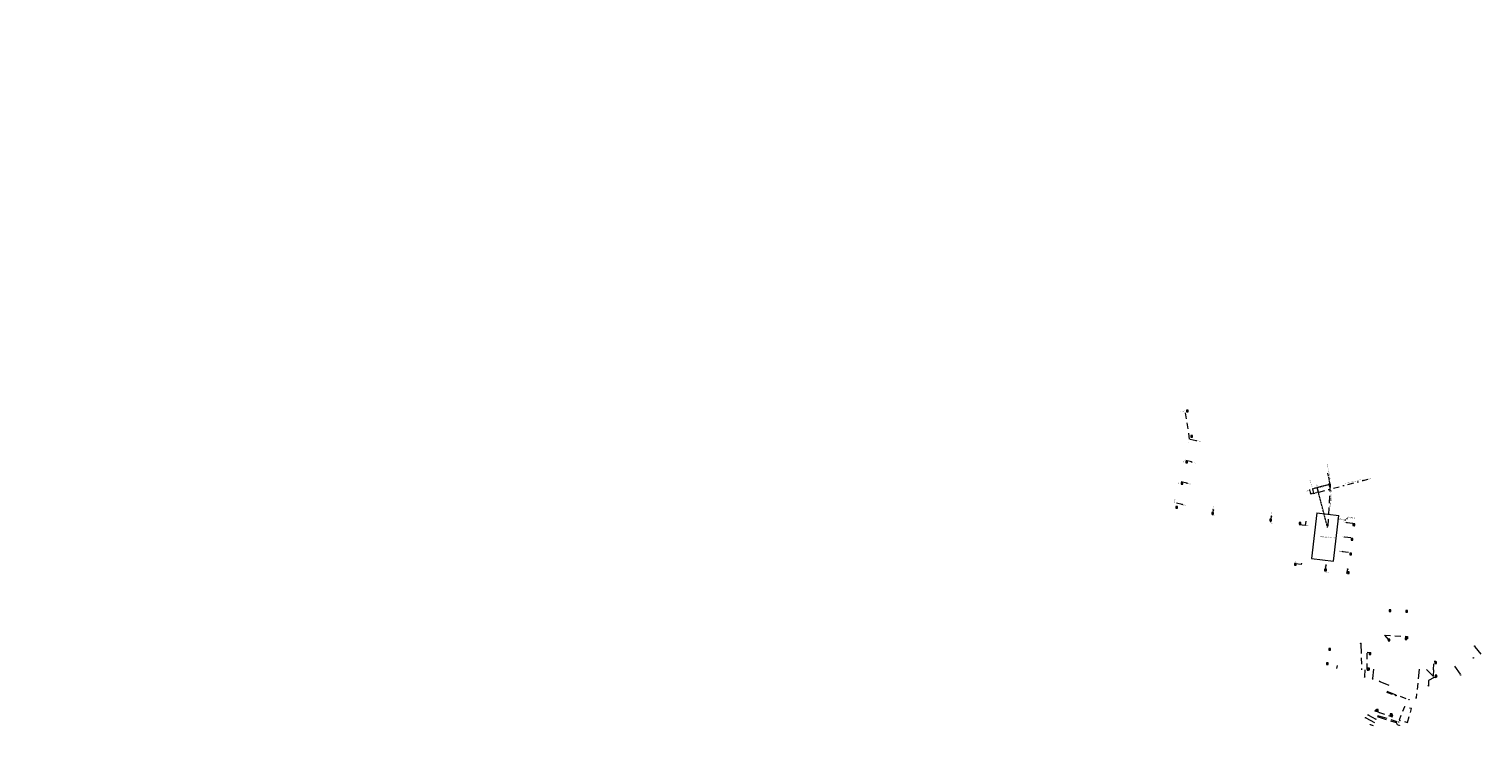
# Model space of a CAD drawing. Header units: inches. Extents: x 0 to 191500, y 0 to 342750.
# Tile 360 of 547: x 183852 to 184454, y 337920 to 338209. Entities that reach past the tile are written whole.
import ezdxf

# ---------------------------------------------------------------- set-up
doc = ezdxf.new("R2010")
doc.units = ezdxf.units.IN
doc.header["$MEASUREMENT"] = 0
for name, pattern in [('DASHDOT2', [0.5, 0.25, -0.125, 0, -0.125]), ('RI-GWA_HUISAANSLUITING', [23, 4, -1.8, 2.6, -1.8, 4.6, -1.8, 4.6, -1.8]), ('RI-HWA_HUISAANSLUITING', [4.8, 3, -1.8]), ('RI-HWA_KOLKAANSLUITING', [4.3, 2.5, -1.8]), ('RI-VWA_HUISAANSLUITING', [6.1, 2.5, -1.8, 0, -1.8]), ('STIPPELFIJN', [0.375, 0.25, -0.125])]:
    doc.linetypes.add(name, pattern=pattern)
doc.layers.get('0').update_dxf_attribs({"lineweight": 20})
for name, color, linetype, lineweight in [('ECW', 150, 'Continuous', 20), ('LOODLIJN', 11, 'STIPPELFIJN', 20), ('N-WE-RI-GWA_HUISAANSLUITING', 30, 'RI-GWA_HUISAANSLUITING', 20), ('N-WE-RI-GWA_RIOOLPUT_ONTSTOPPINGSPUT-G', 30, 'Continuous', 20), ('N-WE-RI-HWA-MAATVOERING-T25', 151, 'Continuous', 20), ('N-WE-RI-HWA_HUISAANSLUITING', 150, 'RI-HWA_HUISAANSLUITING', 20), ('N-WE-RI-HWA_INFILTRATIE', 4, 'Continuous', 20), ('N-WE-RI-HWA_KOLK-S', 150, 'Continuous', 20), ('N-WE-RI-HWA_KOLKAANSLUITING', 150, 'RI-HWA_KOLKAANSLUITING', 20), ('N-WE-RI-HWA_KOLKAANSLUITING_PVC_125-G', 150, 'RI-HWA_KOLKAANSLUITING', 20), ('N-WE-RI-INLAAT', 7, 'Continuous', 20), ('N-WE-RI-VWA-MAATVOERING-T25', 30, 'Continuous', 20), ('N-WE-RI-VWA_HUISAANSLUITING', 20, 'RI-VWA_HUISAANSLUITING', 20), ('N-WE-RI-VWA_RIOOLPUT_ONTSTOPPINGSPUT-G', 30, 'Continuous', 20), ('Tekst algemeen', 7, 'Continuous', 20)]:
    doc.layers.add(name, color=color, linetype=linetype, lineweight=lineweight)
doc.styles.add('ISO', font='isocpeur.ttf', dxfattribs={"height": 2.5})
picture_1 = doc.add_image_def('image1.ecw', size_in_pixel=(220000, 285000))

# ---------------------------------------------------------------- blocks, each defined once
blk = doc.blocks.new('A$C2C270354')
h = blk.add_hatch(color=256)
h.dxf.hatch_style = 1
edge = h.paths.add_edge_path()
edge.add_arc((0, 0), 0.1, 0, 360)
blk.add_circle((0, 0), 0.1)

msp = doc.modelspace()

# ---------------------------------------------------------------- hatches: boundary and pattern name
at = {"layer": 'LOODLIJN'}
for points in [[(184389.42189, 338020.01866), (184389.37643, 338020.19313), (184389.33096, 338020.36761), (184390.21871, 338020.4126)], [(184382.76223, 338016.77993), (184382.69688, 338016.76292), (184382.63152, 338016.74591), (184382.76223, 338016.51178)], [(184389.27281, 338003.49798), (184389.44729, 338003.54344), (184389.62176, 338003.5889), (184389.66676, 338002.70116)]]:
    msp.add_hatch(color=256, dxfattribs=at).paths.add_polyline_path(points)
at = {"layer": 'N-WE-RI-HWA-MAATVOERING-T25'}
msp.add_hatch(color=256, dxfattribs=at).paths.add_polyline_path([(184390.41034, 338020.70665), (184390.39333, 338020.77201), (184390.37632, 338020.83737), (184390.14219, 338020.70665)])

# ---------------------------------------------------------------- linework, layer by layer
at = {"layer": 'LOODLIJN'}
for p, q in [((184390.21871, 338020.4126), (184383.3965, 338018.63497)), ((184390.21871, 338020.4126), (184390.69779, 338018.57399)), ((184382.76223, 338016.51178), (184382.28467, 338018.34527)), ((184382.63152, 338016.74591), (184382.69688, 338016.76292)), ((184382.76223, 338016.51178), (184382.63152, 338016.74591)), ((184383.87558, 338016.79636), (184382.75973, 338016.50753)), ((184389.66676, 338002.70116), (184385.38027, 338019.15187))]:
    msp.add_line(p, q, dxfattribs=at)
at = {"layer": 'N-WE-RI-GWA_HUISAANSLUITING'}
for p, q in [((184403.4172, 337954.58498), (184403.70139, 337943.81422)), ((184453.25099, 337950.26423, 36.8761), (184450.58839, 337953.51263, 1.27153)), ((184405.03008, 337943.88183), (184404.96896, 337941.03248)), ((184408.6985, 337944.0685, 37.5405), (184408.2801, 337940.16802, 1.09718)), ((184427.58633, 337944.07462), (184426.32729, 337932.30304)), ((184430.64006, 337943.9263, 37.21706), (184433.78917, 337940.71409, 37.21706)), ((184442.23027, 337945.27045, 37.00243), (184444.64718, 337941.83961, 1.18207)), ((184415.16656, 337937.37567, 37.45007), (184411.28683, 337938.97375, 1.29258)), ((184431.43453, 337939.43709, 37.21706), (184431.39082, 337937.38169, 37.21706)), ((184433.78917, 337940.71409, 37.21706), (184431.43453, 337939.43709, 37.21706)), ((184414.21268, 337934.94976, 37.43486), (184423.21104, 337931.5501, 0.51558)), ((184406.58712, 337925.09327, 10.43437), (184409.67805, 337923.41725, 37.36255)), ((184410.11713, 337924.53392, 37.36955), (184418.05231, 337921.97245, -0.12545)), ((184410.30008, 337924.9992, 37.37247), (184418.89419, 337922.28866, 0.49138)), ((184405.4954, 337923.91472, 1.31916), (184409.12919, 337922.02141, 37.3538)), ((184408.59864, 337920.67209, 37.34534), (184407.39687, 337921.1095)), ((184409.89238, 337923.33214, 37.495), (184409.67805, 337923.41725, 37.36255)), ((184418.05231, 337921.97245, -0.12545), (184418.44285, 337921.14428, -0.12545)), ((184418.44285, 337921.14428, -0.12545), (184419.19183, 337920.93266, -0.12545))]:
    msp.add_line(p, q, dxfattribs=at)
at = {"layer": 'N-WE-RI-GWA_RIOOLPUT_ONTSTOPPINGSPUT-G'}
for p, q in [((184403.50337, 337954.77826), (184403.32312, 337954.6916)), ((184403.36991, 337954.82506), (184403.45657, 337954.6448)), ((184450.58343, 337953.67197), (184450.40318, 337953.58531)), ((184450.44997, 337953.71877), (184450.53663, 337953.53852)), ((184405.05587, 337940.92585), (184404.87562, 337940.83919)), ((184404.92242, 337940.97265), (184405.00907, 337940.79239)), ((184408.35521, 337940.0621), (184408.17496, 337939.97545)), ((184408.22176, 337940.1089), (184408.30841, 337939.92865)), ((184411.23826, 337939.07421), (184411.05801, 337938.98755)), ((184411.1048, 337939.12101), (184411.19146, 337938.94076)), ((184431.47775, 337937.27505, 37.21706), (184431.2975, 337937.18839, 37.21706)), ((184431.3443, 337937.32185, 37.21706), (184431.43095, 337937.1416, 37.21706)), ((184444.82369, 337941.76032, -0.09824), (184444.64344, 337941.67366, -0.09824)), ((184444.69024, 337941.80711, -0.09824), (184444.77689, 337941.62686, -0.09824)), ((184423.44148, 337931.54042, -0.06014), (184423.26123, 337931.45376, -0.06014)), ((184423.30803, 337931.58722, -0.06014), (184423.39468, 337931.40696, -0.06014)), ((184426.39867, 337932.19754), (184426.21842, 337932.11089)), ((184426.26521, 337932.24434), (184426.35187, 337932.06409)), ((184406.54539, 337925.2081, 9.28558), (184406.36514, 337925.12144, 9.28558)), ((184406.41193, 337925.2549, 9.28558), (184406.49859, 337925.07465, 9.28558)), ((184405.4525, 337924.02736), (184405.27225, 337923.9407)), ((184405.31904, 337924.07415), (184405.4057, 337923.8939)), ((184407.48699, 337921.15283), (184407.30674, 337921.06617)), ((184407.35354, 337921.19962), (184407.44019, 337921.01937)), ((184419.12737, 337922.28687, -0.12253), (184418.94712, 337922.20021, -0.12253)), ((184418.99392, 337922.33366, -0.12253), (184419.08057, 337922.15341, -0.12253)), ((184419.42631, 337920.93521, -0.12545), (184419.24606, 337920.84855, -0.12545)), ((184419.29286, 337920.98201, -0.12545), (184419.37951, 337920.80175, -0.12545))]:
    msp.add_line(p, q, dxfattribs=at)
for centre in [(184403.41324, 337954.73493), (184450.4933, 337953.62864), (184404.96574, 337940.88252), (184408.26508, 337940.01877), (184411.14813, 337939.03088), (184431.38763, 337937.23172, 37.21706), (184444.73357, 337941.71699, -0.09824), (184423.35136, 337931.49709, -0.06014), (184426.30854, 337932.15421), (184406.45526, 337925.16477, 9.28558), (184405.36237, 337923.98403), (184407.39687, 337921.1095), (184419.03724, 337922.24354, -0.12253), (184419.33618, 337920.89188, -0.12545)]:
    msp.add_circle(centre, 0.1, dxfattribs=at)
at = {"layer": 'N-WE-RI-HWA-MAATVOERING-T25'}
for p, q in [((184390.14219, 338020.70665), (184390.70287, 338020.85256)), ((184390.14219, 338020.70665), (184390.37632, 338020.83737)), ((184390.14219, 338020.70665), (184390.41034, 338020.70665)), ((184390.37632, 338020.83737), (184390.39333, 338020.77201)), ((184390.41034, 338020.70665), (184390.39333, 338020.77201))]:
    msp.add_line(p, q, dxfattribs=at)
at = {"layer": 'N-WE-RI-HWA_HUISAANSLUITING'}
for p, q in [((184390.76067, 338020.54803), (184389.66676, 338002.70116)), ((184390.04918, 338023.92269), (184389.80318, 338025.2136)), ((184390.47974, 338022.099), (184390.17219, 338023.49236)), ((184390.76067, 338020.54803), (184390.52074, 338021.81211)), ((184397.92106, 338006.53713), (184397.70164, 338006.5652)), ((184397.75733, 338006.06914), (184397.81241, 338006.55103))]:
    msp.add_line(p, q, dxfattribs=at)
at = {"layer": 'N-WE-RI-HWA_INFILTRATIE'}
for p, q in [((184385.24173, 338008.73332), (184383.0259, 337989.79878)), ((184385.24173, 338008.73332), (184394.36675, 338007.65131)), ((184392.12198, 337988.72021), (184394.36675, 338007.65131)), ((184383.0259, 337989.79878), (184392.12198, 337988.72021))]:
    msp.add_line(p, q, dxfattribs=at)
at = {"layer": 'N-WE-RI-HWA_KOLK-S'}
for p, q in [((184331.33401, 338051.19298), (184331.33251, 338050.49653)), ((184331.33251, 338050.49653), (184332.03046, 338051.19149)), ((184331.33251, 338050.49653), (184332.02896, 338050.49503)), ((184331.33401, 338051.19298), (184332.02896, 338050.49503)), ((184332.03046, 338051.19149), (184331.33401, 338051.19298)), ((184332.02896, 338050.49503), (184332.03046, 338051.19149)), ((184333.10631, 338040.75608), (184333.10481, 338040.05963)), ((184333.10481, 338040.05963), (184333.80276, 338040.75458)), ((184333.10481, 338040.05963), (184333.80126, 338040.05813)), ((184333.10631, 338040.75608), (184333.80126, 338040.05813)), ((184333.80276, 338040.75458), (184333.10631, 338040.75608)), ((184333.80126, 338040.05813), (184333.80276, 338040.75458)), ((184331.06308, 338030.09524), (184331.06158, 338029.39879)), ((184331.06158, 338029.39879), (184331.75953, 338030.09374)), ((184331.06158, 338029.39879), (184331.75803, 338029.39729)), ((184331.06308, 338030.09524), (184331.75803, 338029.39729)), ((184331.75953, 338030.09374), (184331.06308, 338030.09524)), ((184331.75803, 338029.39729), (184331.75953, 338030.09374)), ((184329.12003, 338021.26934), (184329.11853, 338020.57289)), ((184329.11853, 338020.57289), (184329.81648, 338021.26785)), ((184329.11853, 338020.57289), (184329.81499, 338020.5714)), ((184329.12003, 338021.26934), (184329.81499, 338020.5714)), ((184329.81648, 338021.26785), (184329.12003, 338021.26934)), ((184329.81499, 338020.5714), (184329.81648, 338021.26785)), ((184326.92297, 338011.32244), (184326.92147, 338010.62599)), ((184326.92147, 338010.62599), (184327.61942, 338011.32095)), ((184326.92147, 338010.62599), (184327.61793, 338010.62449)), ((184326.92297, 338011.32244), (184327.61793, 338010.62449)), ((184327.61942, 338011.32095), (184326.92297, 338011.32244)), ((184327.61793, 338010.62449), (184327.61942, 338011.32095)), ((184341.7637, 338008.85927), (184341.7622, 338008.16282)), ((184341.7622, 338008.16282), (184342.46015, 338008.85777)), ((184341.7637, 338008.85927), (184342.45865, 338008.16132)), ((184342.46015, 338008.85777), (184341.7637, 338008.85927)), ((184342.45865, 338008.16132), (184342.46015, 338008.85777)), ((184341.7622, 338008.16282), (184342.45865, 338008.16132)), ((184365.79139, 338006.14931), (184365.7899, 338005.45286)), ((184365.7899, 338005.45286), (184366.48784, 338006.14782)), ((184365.7899, 338005.45286), (184366.48635, 338005.45136)), ((184365.79139, 338006.14931), (184366.48635, 338005.45136)), ((184366.48784, 338006.14782), (184365.79139, 338006.14931)), ((184366.48635, 338005.45136), (184366.48784, 338006.14782)), ((184377.90938, 338004.80108), (184377.90788, 338004.10463)), ((184377.90788, 338004.10463), (184378.60583, 338004.79959)), ((184377.90788, 338004.10463), (184378.60433, 338004.10313)), ((184377.90938, 338004.80108), (184378.60433, 338004.10313)), ((184378.60583, 338004.79959), (184377.90938, 338004.80108)), ((184378.60433, 338004.10313), (184378.60583, 338004.79959)), ((184400.1751, 338004.26391), (184400.17361, 338003.56745)), ((184400.17361, 338003.56745), (184400.87155, 338004.26241)), ((184400.17361, 338003.56745), (184400.87006, 338003.56596)), ((184400.1751, 338004.26391), (184400.87006, 338003.56596)), ((184400.87155, 338004.26241), (184400.1751, 338004.26391)), ((184400.87006, 338003.56596), (184400.87155, 338004.26241)), ((184399.42202, 337998.08573), (184399.42052, 337997.38927)), ((184399.42052, 337997.38927), (184400.11847, 337998.08423)), ((184399.42052, 337997.38927), (184400.11698, 337997.38778)), ((184399.42202, 337998.08573), (184400.11698, 337997.38778)), ((184400.11847, 337998.08423), (184399.42202, 337998.08573)), ((184400.11698, 337997.38778), (184400.11847, 337998.08423)), ((184398.80179, 337992.04039), (184398.8003, 337991.34394)), ((184398.8003, 337991.34394), (184399.49825, 337992.0389)), ((184398.8003, 337991.34394), (184399.49675, 337991.34244)), ((184398.80179, 337992.04039), (184399.49675, 337991.34244)), ((184399.49825, 337992.0389), (184398.80179, 337992.04039)), ((184399.49675, 337991.34244), (184399.49825, 337992.0389)), ((184375.99779, 337987.80626), (184375.99629, 337987.10981)), ((184375.99629, 337987.10981), (184376.69424, 337987.80477)), ((184375.99629, 337987.10981), (184376.69275, 337987.10831)), ((184375.99779, 337987.80626), (184376.69275, 337987.10831)), ((184376.69424, 337987.80477), (184375.99779, 337987.80626)), ((184376.69275, 337987.10831), (184376.69424, 337987.80477)), ((184388.45174, 337985.42644), (184388.45024, 337984.72998)), ((184388.45024, 337984.72998), (184389.14819, 337985.42494)), ((184388.45024, 337984.72998), (184389.14669, 337984.72849)), ((184388.45174, 337985.42644), (184389.14669, 337984.72849)), ((184389.14819, 337985.42494), (184388.45174, 337985.42644)), ((184389.14669, 337984.72849), (184389.14819, 337985.42494)), ((184397.91575, 337984.31214), (184397.91425, 337983.61569)), ((184397.91425, 337983.61569), (184398.6122, 337984.31065)), ((184397.91425, 337983.61569), (184398.61071, 337983.61419)), ((184397.91575, 337984.31214), (184398.61071, 337983.61419)), ((184398.6122, 337984.31065), (184397.91575, 337984.31214)), ((184398.61071, 337983.61419), (184398.6122, 337984.31065)), ((184415.10631, 337968.70452), (184415.10481, 337968.00807)), ((184415.10481, 337968.00807), (184415.80276, 337968.70303)), ((184415.10481, 337968.00807), (184415.80126, 337968.00658)), ((184415.10631, 337968.70452), (184415.80126, 337968.00658)), ((184415.80276, 337968.70303), (184415.10631, 337968.70452)), ((184415.80126, 337968.00658), (184415.80276, 337968.70303)), ((184421.99814, 337968.41009), (184421.99664, 337967.71364)), ((184421.99664, 337967.71364), (184422.69459, 337968.40859)), ((184421.99664, 337967.71364), (184422.6931, 337967.71214)), ((184421.99814, 337968.41009), (184422.6931, 337967.71214)), ((184422.69459, 337968.40859), (184421.99814, 337968.41009)), ((184422.6931, 337967.71214), (184422.69459, 337968.40859)), ((184414.68723, 337956.48739), (184414.68573, 337955.79093)), ((184414.68573, 337955.79093), (184415.38368, 337956.48589)), ((184414.68573, 337955.79093), (184415.38218, 337955.78944)), ((184414.68723, 337956.48739), (184415.38218, 337955.78944)), ((184415.38368, 337956.48589), (184414.68723, 337956.48739)), ((184415.38218, 337955.78944), (184415.38368, 337956.48589)), ((184421.76735, 337957.10817), (184421.76585, 337956.41172)), ((184421.76585, 337956.41172), (184422.4638, 337957.10668)), ((184421.76585, 337956.41172), (184422.4623, 337956.41022)), ((184421.76735, 337957.10817), (184422.4623, 337956.41022)), ((184422.4638, 337957.10668), (184421.76735, 337957.10817)), ((184422.4623, 337956.41022), (184422.4638, 337957.10668)), ((184390.12759, 337952.63924), (184390.12609, 337951.94278)), ((184390.12609, 337951.94278), (184390.82404, 337952.63774)), ((184390.12609, 337951.94278), (184390.82255, 337951.94129)), ((184390.12759, 337952.63924), (184390.82255, 337951.94129)), ((184390.82404, 337952.63774), (184390.12759, 337952.63924)), ((184390.82255, 337951.94129), (184390.82404, 337952.63774)), ((184406.90867, 337950.83783), (184406.90717, 337950.14138)), ((184406.90717, 337950.14138), (184407.60512, 337950.83634)), ((184406.90717, 337950.14138), (184407.60363, 337950.13988)), ((184406.90867, 337950.83783), (184407.60363, 337950.13988)), ((184407.60512, 337950.83634), (184406.90867, 337950.83783)), ((184407.60363, 337950.13988), (184407.60512, 337950.83634)), ((184389.25025, 337946.67906), (184389.24876, 337945.9826)), ((184389.24876, 337945.9826), (184389.94671, 337946.67756)), ((184389.24876, 337945.9826), (184389.94521, 337945.98111)), ((184389.25025, 337946.67906), (184389.94521, 337945.98111)), ((184389.94671, 337946.67756), (184389.25025, 337946.67906)), ((184389.94521, 337945.98111), (184389.94671, 337946.67756)), ((184406.29325, 337944.53162), (184406.29175, 337943.83517)), ((184406.29175, 337943.83517), (184406.9897, 337944.53013)), ((184406.29175, 337943.83517), (184406.9882, 337943.83367)), ((184406.29325, 337944.53162), (184406.9882, 337943.83367)), ((184406.9897, 337944.53013), (184406.29325, 337944.53162)), ((184406.9882, 337943.83367), (184406.9897, 337944.53013)), ((184434.00745, 337947.17265), (184434.00596, 337946.47619)), ((184434.00596, 337946.47619), (184434.70391, 337947.17115)), ((184434.00596, 337946.47619), (184434.70241, 337946.4747)), ((184434.00745, 337947.17265), (184434.70241, 337946.4747)), ((184434.70391, 337947.17115), (184434.00745, 337947.17265)), ((184434.70241, 337946.4747), (184434.70391, 337947.17115)), ((184434.17399, 337941.55332), (184434.17249, 337940.85686)), ((184434.17249, 337940.85686), (184434.87044, 337941.55182)), ((184434.17249, 337940.85686), (184434.86895, 337940.85537)), ((184434.17399, 337941.55332), (184434.86895, 337940.85537)), ((184434.87044, 337941.55182), (184434.17399, 337941.55332)), ((184434.86895, 337940.85537), (184434.87044, 337941.55182)), ((184409.83581, 337927.38384), (184409.83432, 337926.68739)), ((184409.83432, 337926.68739), (184410.53227, 337927.38234)), ((184409.83432, 337926.68739), (184410.53077, 337926.68589)), ((184409.83581, 337927.38384), (184410.53077, 337926.68589)), ((184410.53227, 337927.38234), (184409.83581, 337927.38384)), ((184410.53077, 337926.68589), (184410.53227, 337927.38234)), ((184415.62148, 337925.58882), (184415.61999, 337924.89237)), ((184415.61999, 337924.89237), (184416.31794, 337925.58733)), ((184415.61999, 337924.89237), (184416.31644, 337924.89087)), ((184415.62148, 337925.58882), (184416.31644, 337924.89087)), ((184416.31794, 337925.58733), (184415.62148, 337925.58882)), ((184416.31644, 337924.89087), (184416.31794, 337925.58733))]:
    msp.add_line(p, q, dxfattribs=at)
at = {"layer": 'N-WE-RI-HWA_KOLKAANSLUITING'}
for p, q in [((184413.21651, 337958.10252, 37.466), (184414.82911, 337956.15686)), ((184413.21651, 337958.10252, 37.466), (184422.79858, 337957.6436)), ((184422.78622, 337956.68444), (184422.32558, 337956.70212)), ((184422.79858, 337957.6436), (184422.78622, 337956.68444)), ((184406.09202, 337943.93587), (184405.98977, 337951.10849)), ((184405.98977, 337951.10849), (184407.39391, 337951.04494)), ((184407.39391, 337951.04494), (184407.3409, 337950.6676)), ((184393.532, 337944.396), (184393.79008, 337945.60466)), ((184406.09202, 337943.93587), (184406.09756, 337943.67039)), ((184406.09756, 337943.67039), (184406.59574, 337943.68326)), ((184406.59574, 337943.68326), (184406.61357, 337944.01249)), ((184433.43609, 337943.7905, 37.15565), (184433.29138, 337940.73616)), ((184433.43609, 337943.7905, 37.15565), (184433.70968, 337947.4236)), ((184433.70968, 337947.4236), (184434.4052, 337947.41887)), ((184434.4052, 337947.41887), (184434.37834, 337946.98335)), ((184433.29138, 337940.73616), (184434.45036, 337940.6198)), ((184434.45036, 337940.6198), (184434.51119, 337940.99443, 13.17494)), ((184414.08852, 337934.634, 37.43288), (184417.78638, 337933.22503, 37.43288)), ((184409.37561, 337926.73904), (184409.5843, 337927.36006)), ((184410.7943, 337926.25188), (184409.37561, 337926.73904)), ((184409.5843, 337927.36006), (184410.09948, 337927.1691)), ((184410.7943, 337926.25188), (184416.34722, 337924.38909)), ((184410.99741, 337926.2285, 37.495), (184411.17957, 337926.16982)), ((184416.63168, 337925.21589), (184416.23113, 337925.3504)), ((184416.34722, 337924.38909), (184416.63168, 337925.21589))]:
    msp.add_line(p, q, dxfattribs=at)
at = {"layer": 'N-WE-RI-HWA_KOLKAANSLUITING', "flags": 128}
msp.add_lwpolyline([(184422.7419, 337922.06765), (184424.36804, 337927.80081), (184421.52, 337928.576), (184419.29898, 337923.04419), (184422.7419, 337922.06765)], dxfattribs=at)
at = {"layer": 'N-WE-RI-HWA_KOLKAANSLUITING'}
msp.add_circle((184417.92655, 337933.17162, 37.43288), 0.15, dxfattribs=at)
at = {"layer": 'N-WE-RI-HWA_KOLKAANSLUITING_PVC_125-G'}
for p, q in [((184332.56419, 338039.1885), (184330.81887, 338050.58799)), ((184335.29898, 338038.58771), (184332.56419, 338039.1885)), ((184333.37971, 338029.79474), (184330.64493, 338030.39553)), ((184331.46045, 338021.00176), (184328.53032, 338021.64547)), ((184329.54118, 338012.20879), (184326.61103, 338012.85239)), ((184342.32691, 338009.98887), (184342.07696, 338007.80311)), ((184366.32946, 338007.32427), (184366.01451, 338004.54204)), ((184380.39414, 338003.5166), (184377.71166, 338003.81689)), ((184380.61163, 338005.30341), (184380.39414, 338003.5166)), ((184396.78675, 338005.82588), (184396.75867, 338005.60646)), ((184397.25473, 338005.66215), (184396.77285, 338005.71723)), ((184397.58543, 338004.73663), (184400.56652, 338004.4004)), ((184396.74954, 337998.79514), (184399.92938, 337998.4365)), ((184395.89973, 337992.75463), (184399.27831, 337992.37357)), ((184378.75139, 337987.37538), (184376.37174, 337987.68724)), ((184378.81027, 337987.8719), (184378.75139, 337987.37538)), ((184388.94225, 337987.21319), (184388.55367, 337983.93615)), ((184397.68126, 337983.62162), (184397.97158, 337985.45999))]:
    msp.add_line(p, q, dxfattribs=at)
at = {"layer": 'N-WE-RI-VWA-MAATVOERING-T25'}
msp.add_line((184404.36574, 338022.13451), (184406.49443, 338022.68436), dxfattribs=at)
at = {"layer": 'N-WE-RI-VWA_HUISAANSLUITING'}
for p, q in [((184386.05288, 338017.36369), (184404.36574, 338022.13451)), ((184383.3965, 338018.63497), (184383.87558, 338016.79636)), ((184383.87558, 338016.79636), (184384.35939, 338016.92255)), ((184384.64973, 338016.99808), (184385.13363, 338017.12395)), ((184385.7627, 338017.28758), (184385.2788, 338017.16171)), ((184385.2835, 338019.12666), (184385.76258, 338017.28805))]:
    msp.add_line(p, q, dxfattribs=at)
at = {"layer": 'N-WE-RI-VWA_RIOOLPUT_ONTSTOPPINGSPUT-G'}
for p, q in [((184383.96766, 338016.75736), (184383.7835, 338016.83537)), ((184383.91459, 338016.88844), (184383.83658, 338016.70428)), ((184385.85465, 338017.24904), (184385.6705, 338017.32705)), ((184385.80158, 338017.38013), (184385.72357, 338017.19597))]:
    msp.add_line(p, q, dxfattribs=at)
for centre in [(184383.87558, 338016.79636), (184385.76258, 338017.28805)]:
    msp.add_circle(centre, 0.1, dxfattribs=at)

# ---------------------------------------------------------------- block references
at = {"layer": 'N-WE-RI-INLAAT', "rotation": 0.06357443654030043}
for p in [(184335.29898, 338038.58771), (184333.37971, 338029.79474), (184331.46045, 338021.00176), (184404.36574, 338022.13451), (184329.54118, 338012.20879), (184342.32691, 338009.98887), (184366.32946, 338007.32427), (184397.58543, 338004.73663), (184396.74954, 337998.79514), (184395.89973, 337992.75463), (184388.94225, 337987.21319), (184397.97158, 337985.45999), (184449.9721, 337948.77848, 36.91369)]:
    msp.add_blockref('A$C2C270354', p, dxfattribs=at)

# ---------------------------------------------------------------- texts
at = {"layer": 'N-WE-RI-HWA-MAATVOERING-T25', "char_height": 0.3, "attachment_point": 1, "style": 'ISO'}
for s, insert, width, rotation in [('{\\fArial|b0|i0|c0|p34;12.00m1}', (184328.81342, 338050.68095), 5.7027048, 14.3239493), ('{\\fArial|b0|i0|c0|p34;3.00m1}', (184332.02473, 338037.70818), 8.9902052, 78.1933578), ('{\\fArial|b0|i0|c0|p34;27.80m1}', (184335.48788, 338038.68842), 5.7027048, 348.96450934), ('{\\fArial|b0|i0|c0|p34;2.80m1}', (184329.81423, 338029.04776), 8.9902052, 78.1933578), ('{\\fArial|b0|i0|c0|p34;18.80m1}', (184333.73666, 338029.85071), 5.7027048, 348.96450934), ('{\\fArial|b0|i0|c0|p34;3.00m1}', (184327.75397, 338020.41829), 8.9902052, 78.1933578), ('{\\fArial|b0|i0|c0|p34;9.80m1}', (184331.7321, 338021.0912), 5.7027048, 348.96450934), ('0.50m1', (184390.32276, 338022.22886), 2.373426, 285.00722369), ('{\\fArial|b0|i0|c0|p34;3.00m1}', (184326.03196, 338012.90284), 8.9902052, 78.1933578), ('{\\fArial|b0|i0|c0|p34;0.80m1}', (184329.82974, 338012.26779), 5.7027048, 348.96450934), ('38.65m1', (184342.11594, 338010.08105), 20.3045029, 84.24248165), ('14.50m1', (184366.21272, 338007.55228), 20.3045029, 84.24248165), ('2.20m1', (184342.16123, 338007.72157), 11.2197198, 355.10872079), ('2.80m1', (184366.15936, 338004.52874), 11.2197198, 352.83433686), ('18.40m1', (184395.84603, 338005.09354), 14.6484434, 352.98674673), ('3.20m1', (184400.96333, 338004.13986), 21.6318626, 265.17958224), ('12.40m1', (184395.16478, 337999.10288), 14.6484434, 352.98674673), ('3.20m1', (184400.32585, 337998.3039), 21.6318626, 265.17958224), ('6.30m1', (184394.26133, 337993.09953), 14.6484434, 352.98674673), ('3.40m1', (184399.4796, 337992.25566), 21.6318626, 265.17958224), ('1.40m1', (184376.14472, 337987.97201), 11.2197198, 82.83433686), ('{\\fArial|b0|i0|c238|p34;1}0{\\fArial|b0|i0|c238|p34;.}15{\\fArial|b0|i0|c238|p34;m1}', (184388.91174, 337987.17031), 20.3045029, 262.75359013), ('3.30m1', (184388.85109, 337984.21966), 11.2197198, 352.83433686)]:
    msp.add_mtext(s, dxfattribs=dict(at, insert=insert, width=width, rotation=rotation))
at = {"layer": 'N-WE-RI-HWA-MAATVOERING-T25', "insert": (184380.68963, 338003.7916), "char_height": 0.3, "width": 14.6484434, "attachment_point": 1, "style": 'ISO'}
msp.add_mtext('15.80m1', dxfattribs=at)
at = {"layer": 'N-WE-RI-VWA-MAATVOERING-T25', "char_height": 0.3, "width": 17.6822174, "attachment_point": 1, "style": 'ISO'}
for s, insert, rotation in [('7.05m1 vetvangput', (184383.23847, 338018.71606), 106.291122), ('5.10m1', (184385.07155, 338019.17853), 106.291122), ('5.00m1', (184385.43904, 338019.31242), 106.291122), ('6.90m1', (184406.65071, 338022.92235), 12.87186636), ('1.90m1', (184380.7849, 338017.90407), 13.01608569), ('17.00m1', (184386.1848, 338019.18676), 12.87186636)]:
    msp.add_mtext(s, dxfattribs=dict(at, insert=insert, rotation=rotation))
at = {"layer": 'Tekst algemeen', "attachment_point": 1, "style": 'ISO'}
for s, insert, char_height, width, rotation in [('RWA van het Gemeenschapshuis', (184390.65521, 338022.37599), 0.3, 31.5190108, 101.58695075), ('{\\fArial|b0|i0|c238|p34; }17.80m1 {\\fArial|b0|i0|c238|p34;%%C200mm} rwa', (184390.53598, 338010.70477), 0.5, 16.533615, 87.64361288), (' %%C125mm', (184393.32525, 338006.48135), 0.5, 16.533615, 353.96994021), (' %%C200mm', (184397.95105, 338007.17336), 0.5, 16.533615, 353.96994021), ('infiltratie koffers', (184386.56206, 337999.29504), 0.5, 16.533615, 353.21504882)]:
    msp.add_mtext(s, dxfattribs=dict(at, insert=insert, char_height=char_height, width=width, rotation=rotation))
at = {"layer": 'Tekst algemeen', "linetype": 'DASHDOT2', "insert": (184396.97403, 338020.97516), "char_height": 0.3, "width": 22.7860109, "attachment_point": 1, "rotation": 14.21531575, "style": 'ISO'}
msp.add_mtext('DWA van het Gemeenschapshuis', dxfattribs=at)

# ---------------------------------------------------------------- pictures from other files: only their frames are drawn
at = {"layer": 'ECW'}
image = msp.add_image(picture_1, insert=(180500, 328500), size_in_units=(11000, 14250), dxfattribs=at)
image.dxf.flags = 7

doc.saveas('drawing.dxf')
